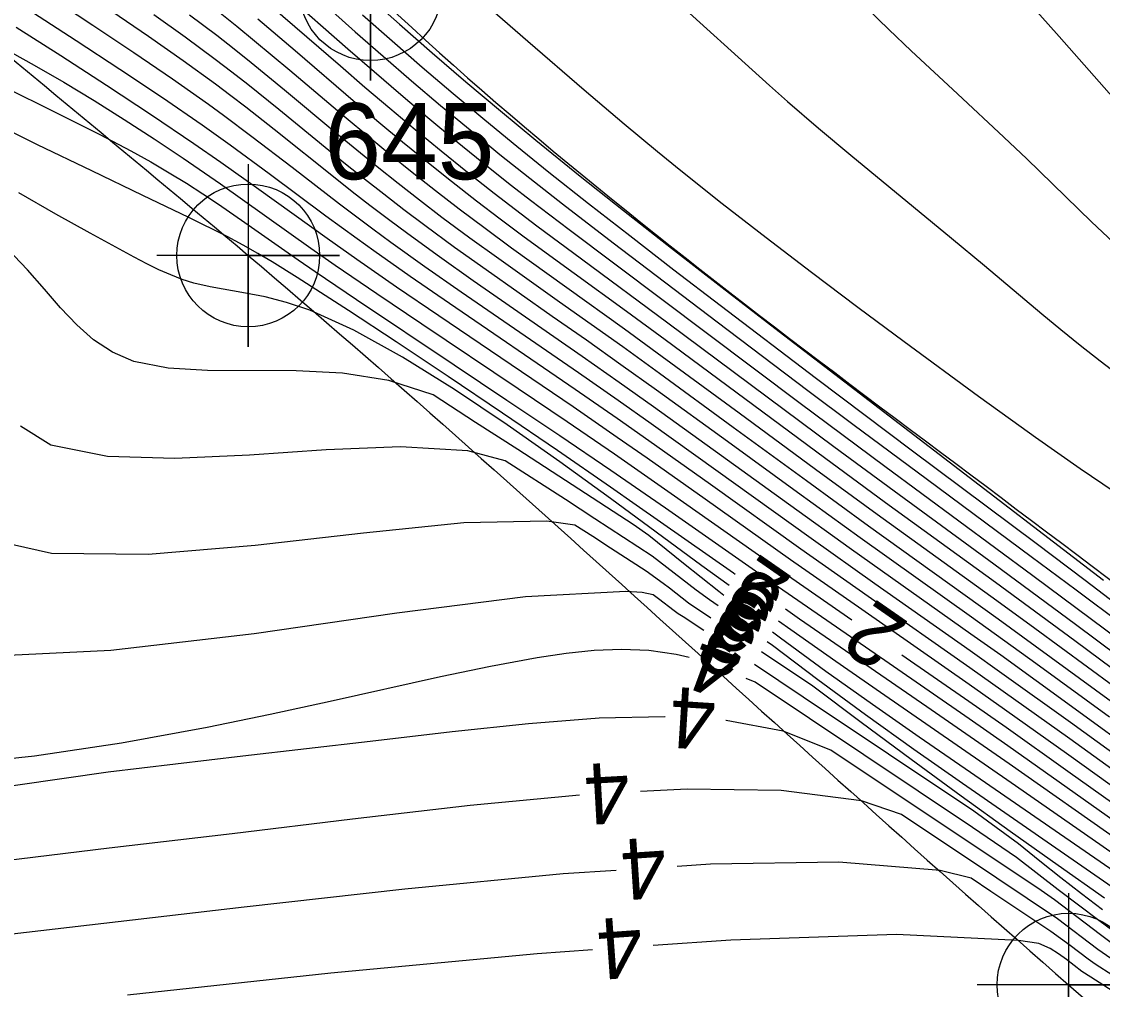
# Model space of a CAD drawing. Extents: x 2602990 to 2605851, y 618069 to 619180.
# Drawn here: x 2604095.21 to 2604130.68, y 618330.28 to 618362.05 of the extents above; entities that cross this region are included whole.
import ezdxf

# ---------------------------------------------------------------- set-up
doc = ezdxf.new("R2010")
doc.units = 0
for name, color, linetype in [('DTM Contours Major', 7, 'Continuous'), ('DTM Contours Major Text', 7, 'Continuous'), ('DTM Contours Minor', 7, 'Continuous'), ('DTM Contours Minor Text', 7, 'Continuous'), ('Exist DTM Breakline', 7, 'Continuous'), ('Exist DTM Breakline Cogo Number', 7, 'Continuous'), ('Exist DTM Breakline Cogo Point CELL', 7, 'Continuous'), ('Exist DTM Breakline Underwater', 7, 'Continuous'), ('Exist DTM Breakline Underwater Cogo Point CELL', 7, 'Continuous')]:
    doc.layers.add(name, color=color, linetype=linetype)

# ---------------------------------------------------------------- blocks, each defined once
blk = doc.blocks.new('EXIST DTM BREAKLINE COGO POINT')
at = {"layer": 'Exist DTM Breakline Cogo Point CELL'}
blk.add_lwpolyline([(0, 0.06), (0, -0.06), (0, 0), (0.06, 0), (-0.06, 0)], dxfattribs=at)
blk.add_circle((0, 0), 0.04688, dxfattribs=at)
blk = doc.blocks.new('EXIST DTM BREAKLINE UNDERWATER COGO POINT')
at = {"layer": 'Exist DTM Breakline Underwater Cogo Point CELL'}
blk.add_lwpolyline([(0, 0.06), (0, -0.06), (0, 0), (0.06, 0), (-0.06, 0)], dxfattribs=at)
blk.add_circle((0, 0), 0.04688, dxfattribs=at)

msp = doc.modelspace()

# ---------------------------------------------------------------- linework, layer by layer
at = {"layer": 'DTM Contours Major'}
for points in [[(2604093.87, 618371.723), (2604095.813, 618369.991), (2604097.627, 618368.353), (2604098.219, 618367.825), (2604098.809, 618367.308), (2604099.823, 618366.443), (2604101.365, 618365.148), (2604101.887, 618364.704), (2604102.53, 618364.148), (2604103.846, 618362.988), (2604105.917, 618361.157), (2604106.774, 618360.411), (2604107.651, 618359.659), (2604108.545, 618358.904), (2604109.452, 618358.153), (2604110.369, 618357.408), (2604111.292, 618356.675), (2604111.914, 618356.191), (2604113.177, 618355.228), (2604120.764, 618349.532), (2604123.542, 618347.459), (2604128.395, 618343.873), (2604131.262, 618341.735)], [(2604094.874, 618361.037), (2604095.622, 618360.624), (2604096.596, 618360.061), (2604097.584, 618359.463), (2604098.574, 618358.84), (2604099.552, 618358.204), (2604100.505, 618357.567), (2604101.729, 618356.724), (2604104.701, 618354.618), (2604105.503, 618354.059), (2604106.862, 618353.128), (2604108.343, 618352.128), (2604111.508, 618350.003), (2604113.11, 618348.922), (2604114.669, 618347.859), (2604116.532, 618346.564), (2604120.097, 618344.056), (2604122.459, 618342.411)], [(2604124.102, 618341.27), (2604126.303, 618339.742), (2604127.52, 618338.889), (2604129.552, 618337.447), (2604132.567, 618335.298)], [(2604113.52, 618336.663), (2604109.933, 618336.323), (2604106.068, 618335.874), (2604102.117, 618335.395), (2604098.084, 618334.922), (2604094.129, 618334.44), (2604090.324, 618333.903), (2604086.746, 618333.264), (2604083.47, 618332.478), (2604080.569, 618331.497), (2604078.841, 618330.703), (2604077.314, 618329.83)], [(2604130.961, 618331.297), (2604130.529, 618331.588), (2604129.207, 618332.595), (2604127.213, 618333.935), (2604124.085, 618336.025), (2604122.778, 618336.471), (2604120.135, 618336.814), (2604117.055, 618336.859), (2604115.517, 618336.776)]]:
    msp.add_lwpolyline(points, dxfattribs=at)
at = {"layer": 'DTM Contours Minor'}
for points in [[(2604093.417, 618364.664), (2604097.544, 618361.939), (2604098.884, 618361.042), (2604100.159, 618360.171), (2604101.341, 618359.337), (2604101.836, 618358.977), (2604102.768, 618358.28), (2604104.082, 618357.27), (2604105.636, 618356.073), (2604106.739, 618355.244), (2604107.327, 618354.813), (2604108.442, 618354.016), (2604109.636, 618353.181), (2604113.484, 618350.532), (2604114.785, 618349.627), (2604115.871, 618348.862), (2604117.998, 618347.339), (2604121.12, 618345.096), (2604123.216, 618343.612), (2604126.347, 618341.408), (2604127.388, 618340.668), (2604129.64, 618339.05), (2604134.207, 618335.744)], [(2604107.921, 618364.809), (2604111.819, 618361.409), (2604113.672, 618359.809), (2604114.986, 618358.694), (2604116.081, 618357.783), (2604116.844, 618357.162), (2604118.204, 618356.08), (2604119.643, 618354.961), (2604121.136, 618353.823), (2604122.657, 618352.68), (2604124.18, 618351.548), (2604126.617, 618349.757), (2604128.017, 618348.745), (2604128.488, 618348.41), (2604129.957, 618347.386), (2604131.444, 618346.376)], [(2604092.942, 618364.051), (2604095.566, 618362.361), (2604096.994, 618361.435), (2604098.431, 618360.492), (2604099.827, 618359.558), (2604101.132, 618358.66), (2604102.052, 618358.004), (2604103.328, 618357.068), (2604105.197, 618355.676), (2604106.221, 618354.927), (2604106.762, 618354.538), (2604107.96, 618353.695), (2604109.247, 618352.806), (2604113.378, 618349.985), (2604114.759, 618349.03), (2604115.796, 618348.303), (2604117.816, 618346.867), (2604120.782, 618344.748), (2604123, 618343.186), (2604126.328, 618340.855), (2604127.429, 618340.076), (2604129.61, 618338.516), (2604132.888, 618336.153)], [(2604103.073, 618362.858), (2604105.669, 618360.596), (2604106.472, 618359.904), (2604107.292, 618359.206), (2604108.127, 618358.505), (2604108.977, 618357.806), (2604109.839, 618357.112), (2604110.713, 618356.425), (2604111.413, 618355.887), (2604112.123, 618355.351), (2604113.583, 618354.267), (2604116.421, 618352.169), (2604121.866, 618348.109), (2604123.85, 618346.645), (2604127.116, 618344.254), (2604129.804, 618342.269), (2604132.642, 618340.154)], [(2604106.579, 618362.888), (2604107.615, 618361.964), (2604108.687, 618361.027), (2604109.792, 618360.08), (2604110.926, 618359.125), (2604112.086, 618358.165), (2604113.546, 618356.979), (2604114.961, 618355.851), (2604116.54, 618354.611), (2604118.199, 618353.32), (2604119.929, 618351.986), (2604130.723, 618343.719)], [(2604122.962, 618362.478), (2604123.668, 618361.793), (2604124.409, 618361.089), (2604125.922, 618359.682), (2604127.448, 618358.263), (2604128.204, 618357.546), (2604130.327, 618355.484), (2604131.044, 618354.803)], [(2604128.359, 618362.578), (2604129.268, 618361.563), (2604131.231, 618359.332)], [(2604098.167, 618362.396), (2604099.375, 618361.569), (2604100.511, 618360.774), (2604101.565, 618360.01), (2604102.074, 618359.628), (2604102.563, 618359.253), (2604103.498, 618358.518), (2604105.496, 618356.92), (2604106.059, 618356.477), (2604106.64, 618356.027), (2604107.245, 618355.566), (2604107.879, 618355.094), (2604108.922, 618354.338), (2604110.03, 618353.554), (2604113.601, 618351.074), (2604114.821, 618350.219), (2604115.951, 618349.417), (2604118.183, 618347.81), (2604120.377, 618346.221), (2604122.448, 618344.735), (2604126.366, 618341.96), (2604127.347, 618341.261), (2604129.669, 618339.585), (2604134.419, 618336.128)], [(2604099.546, 618362.286), (2604100.578, 618361.547), (2604101.556, 618360.824), (2604102.103, 618360.406), (2604102.631, 618359.993), (2604103.649, 618359.175), (2604105.842, 618357.387), (2604106.46, 618356.893), (2604107.095, 618356.393), (2604107.754, 618355.884), (2604108.44, 618355.367), (2604109.42, 618354.649), (2604110.45, 618353.912), (2604112.621, 618352.387), (2604113.744, 618351.601), (2604114.879, 618350.8), (2604116.047, 618349.965), (2604118.376, 618348.276), (2604120.672, 618346.602), (2604122.728, 618345.119), (2604126.386, 618342.514), (2604128.494, 618340.996), (2604130.913, 618339.232)], [(2604100.716, 618362.278), (2604101.609, 618361.603), (2604102.183, 618361.154), (2604102.743, 618360.707), (2604103.83, 618359.815), (2604105.549, 618358.384), (2604106.204, 618357.844), (2604106.874, 618357.3), (2604107.561, 618356.751), (2604108.271, 618356.197), (2604109.005, 618355.637), (2604109.918, 618354.959), (2604110.868, 618354.271), (2604112.858, 618352.857), (2604114.936, 618351.382), (2604116.141, 618350.514), (2604118.567, 618348.742), (2604120.968, 618346.983), (2604123.006, 618345.503), (2604127.263, 618342.45), (2604128.482, 618341.565), (2604130.984, 618339.733)], [(2604101.667, 618362.381), (2604102.266, 618361.903), (2604102.853, 618361.424), (2604104.008, 618360.456), (2604105.859, 618358.89), (2604106.567, 618358.299), (2604107.291, 618357.704), (2604108.031, 618357.106), (2604108.791, 618356.505), (2604109.572, 618355.903), (2604110.417, 618355.269), (2604111.287, 618354.631), (2604113.098, 618353.327), (2604114.996, 618351.964), (2604116.235, 618351.064), (2604118.759, 618349.209), (2604121.264, 618347.361), (2604123.285, 618345.887), (2604127.218, 618343.047), (2604128.469, 618342.136), (2604131.055, 618340.233)], [(2604102.963, 618362.141), (2604104.183, 618361.1), (2604106.167, 618359.397), (2604106.93, 618358.752), (2604107.709, 618358.105), (2604108.503, 618357.457), (2604109.314, 618356.81), (2604110.141, 618356.166), (2604110.915, 618355.579), (2604111.706, 618354.991), (2604113.34, 618353.796), (2604115.057, 618352.549), (2604116.329, 618351.615), (2604121.563, 618347.738), (2604123.565, 618346.268), (2604127.17, 618343.648), (2604129.775, 618341.734), (2604133.911, 618338.661)], [(2604105.413, 618362.381), (2604106.159, 618361.718), (2604107.071, 618360.918), (2604108.006, 618360.111), (2604108.961, 618359.301), (2604109.929, 618358.494), (2604110.906, 618357.694), (2604111.887, 618356.908), (2604112.961, 618356.066), (2604114.621, 618354.791), (2604118.037, 618352.195), (2604121.019, 618349.943), (2604122.496, 618348.835), (2604124.938, 618347.018), (2604128.347, 618344.497), (2604129.818, 618343.401), (2604131.342, 618342.257)], [(2604106.399, 618362.273), (2604107.364, 618361.421), (2604108.358, 618360.559), (2604109.376, 618359.691), (2604110.411, 618358.823), (2604111.459, 618357.961), (2604112.513, 618357.109), (2604113.817, 618356.078), (2604115.168, 618355.026), (2604116.618, 618353.907), (2604118.141, 618352.74), (2604121.301, 618350.338), (2604124.451, 618347.967), (2604128.51, 618344.929), (2604130.114, 618343.72), (2604131.741, 618342.484)], [(2604117.005, 618362.433), (2604119.183, 618360.464), (2604119.754, 618359.953), (2604120.345, 618359.433), (2604121.365, 618358.559), (2604122.43, 618357.667), (2604125.734, 618354.947), (2604126.814, 618354.05), (2604128.696, 618352.464), (2604129.322, 618351.944), (2604129.957, 618351.427), (2604130.606, 618350.913), (2604131.731, 618350.06)], [(2604095.022, 618361.868), (2604096.488, 618360.939), (2604097.993, 618359.967), (2604099.471, 618358.991), (2604100.859, 618358.051), (2604101.75, 618357.433), (2604102.987, 618356.555), (2604105.237, 618354.939), (2604106.213, 618354.249), (2604107.512, 618353.349), (2604108.9, 618352.402), (2604113.309, 618349.413), (2604114.76, 618348.416), (2604115.742, 618347.731), (2604117.644, 618346.387), (2604120.444, 618344.4), (2604122.782, 618342.762), (2604126.309, 618340.302), (2604127.468, 618339.486), (2604129.577, 618337.984), (2604132.725, 618335.727)], [(2604094.27, 618360.091), (2604096.662, 618358.9), (2604097.772, 618358.341), (2604098.786, 618357.81), (2604099.446, 618357.444), (2604100.054, 618357.089), (2604100.619, 618356.743), (2604101.154, 618356.399), (2604101.671, 618356.055), (2604102.538, 618355.456), (2604104.279, 618354.237), (2604104.838, 618353.852), (2604106.203, 618352.926), (2604109.409, 618350.781), (2604111.136, 618349.628), (2604112.868, 618348.465), (2604114.548, 618347.325), (2604116.337, 618346.091), (2604119.736, 618343.72), (2604123.687, 618340.988), (2604126.305, 618339.176), (2604127.577, 618338.287), (2604129.529, 618336.909), (2604132.411, 618334.867)], [(2604118.634, 618343.905), (2604118.571, 618343.949), (2604115.379, 618346.183), (2604114.54, 618346.766), (2604112.792, 618347.97), (2604110.992, 618349.196), (2604109.204, 618350.401), (2604107.496, 618351.54), (2604105.934, 618352.568), (2604104.247, 618353.657), (2604103.427, 618354.167), (2604102.964, 618354.441), (2604102.482, 618354.712), (2604101.949, 618354.995), (2604100.693, 618355.623), (2604099.187, 618356.347), (2604097.506, 618357.15), (2604095.723, 618358.012), (2604093.913, 618358.917)], [(2604118.43, 618343.539), (2604117.54, 618344.187), (2604114.534, 618346.393), (2604112.868, 618347.6), (2604111.141, 618348.817), (2604109.41, 618349.976), (2604107.711, 618351.04), (2604106.114, 618351.924), (2604104.667, 618352.576), (2604103.904, 618352.833), (2604103.203, 618353.014), (2604102.556, 618353.143), (2604101.393, 618353.345), (2604100.862, 618353.468), (2604100.478, 618353.588), (2604100.099, 618353.734), (2604099.715, 618353.906), (2604099.319, 618354.101), (2604098.9, 618354.321), (2604097.455, 618355.108), (2604096.332, 618355.733), (2604095.111, 618356.431)], [(2604118.262, 618343.217), (2604118.095, 618343.346), (2604116.937, 618344.263), (2604115.794, 618345.182), (2604115.281, 618345.546), (2604111.491, 618348.003), (2604110.109, 618348.893), (2604108.71, 618349.801), (2604107.259, 618350.269), (2604105.743, 618350.509), (2604104.215, 618350.593), (2604101.304, 618350.6), (2604100.014, 618350.675), (2604098.894, 618350.897), (2604098.187, 618351.198), (2604097.57, 618351.605), (2604097.013, 618352.098), (2604096.486, 618352.659), (2604095.956, 618353.268), (2604095.394, 618353.906), (2604094.743, 618354.589)], [(2604118.07, 618342.879), (2604117.784, 618343.07), (2604117.346, 618343.391), (2604115.904, 618344.504), (2604114.024, 618345.731), (2604113.054, 618346.361), (2604111.083, 618347.635), (2604109.851, 618347.962), (2604107.645, 618348.089), (2604105.203, 618347.997), (2604102.683, 618347.823), (2604100.239, 618347.706), (2604098.028, 618347.781), (2604096.167, 618348.151), (2604095.167, 618348.77)], [(2604117.831, 618342.472), (2604117.092, 618342.966), (2604116.468, 618343.451), (2604116.27, 618343.602), (2604115.705, 618344.014), (2604114.532, 618344.772), (2604113.953, 618345.151), (2604113.368, 618345.526), (2604112.443, 618345.655), (2604109.717, 618345.6), (2604106.427, 618345.264), (2604102.875, 618344.85), (2604099.36, 618344.56), (2604096.183, 618344.597), (2604093.645, 618345.165)], [(2604117.596, 618342.061), (2604116.925, 618342.51), (2604116.763, 618342.613), (2604116.624, 618342.712), (2604116.113, 618343.107), (2604115.939, 618343.233), (2604115.571, 618343.315), (2604115.035, 618343.347), (2604111.741, 618343.173), (2604107.525, 618342.629), (2604102.838, 618341.958), (2604098.133, 618341.403), (2604093.862, 618341.204)], [(2604131.331, 618335.082), (2604127.624, 618337.688), (2604124.925, 618339.557), (2604120.739, 618342.441), (2604120.276, 618342.763)], [(2604132.987, 618333.379), (2604130.348, 618335.211), (2604127.685, 618337.067), (2604123.405, 618340.024), (2604121.929, 618341.05), (2604120.455, 618342.086), (2604120.054, 618342.372)], [(2604131.909, 618333.57), (2604126.184, 618337.521), (2604124.67, 618338.568), (2604123.136, 618339.64), (2604121.61, 618340.724), (2604120.119, 618341.81), (2604119.856, 618342.008)], [(2604131.717, 618333.151), (2604129.294, 618334.817), (2604126.087, 618337.045), (2604124.498, 618338.161), (2604122.902, 618339.3), (2604121.339, 618340.443), (2604119.849, 618341.57), (2604119.682, 618341.695)], [(2604117.116, 618341.176), (2604116.695, 618341.281), (2604115.793, 618341.408), (2604114.9, 618341.446), (2604114.002, 618341.409), (2604113.085, 618341.312), (2604112.133, 618341.167), (2604110.599, 618340.884), (2604108.954, 618340.54), (2604105.337, 618339.737), (2604103.367, 618339.309), (2604101.291, 618338.884), (2604098.484, 618338.369), (2604095.626, 618337.939), (2604092.841, 618337.648)], [(2604130.758, 618333.276), (2604129.227, 618334.349), (2604127.654, 618335.47), (2604126.051, 618336.625), (2604124.405, 618337.827), (2604122.768, 618339.043), (2604121.175, 618340.238), (2604119.494, 618341.361)], [(2604130.688, 618332.895), (2604130.002, 618333.418), (2604129.318, 618333.95), (2604128.63, 618334.496), (2604127.932, 618335.059), (2604126.463, 618336.138), (2604120.864, 618339.877), (2604119.259, 618340.95)], [(2604131.231, 618332.048), (2604130.567, 618332.544), (2604129.234, 618333.556), (2604127.859, 618334.614), (2604126.423, 618335.598), (2604119.281, 618340.369), (2604118.989, 618340.488)], [(2604116.327, 618339.233), (2604116.325, 618339.233), (2604114.165, 618339.185), (2604111.84, 618339.005), (2604109.34, 618338.736), (2604106.652, 618338.42), (2604102.47, 618337.943), (2604098.046, 618337.409), (2604093.55, 618336.77), (2604089.154, 618335.977), (2604085.026, 618334.98), (2604081.337, 618333.731), (2604079.15, 618332.719), (2604077.234, 618331.611), (2604075.578, 618330.453), (2604074.17, 618329.288)], [(2604131.19, 618331.653), (2604130.624, 618332.07), (2604129.114, 618333.222), (2604128.679, 618333.527), (2604121.768, 618338.138), (2604120.199, 618338.761), (2604118.333, 618339.106), (2604118.323, 618339.106)], [(2604131.021, 618330.74), (2604130.448, 618331.111), (2604130.215, 618331.272), (2604129.622, 618331.724), (2604128.986, 618332.185), (2604127.022, 618333.494), (2604126.371, 618333.933), (2604125.356, 618334.182), (2604122.029, 618334.459), (2604117.815, 618334.395), (2604116.72, 618334.322)], [(2604114.725, 618334.189), (2604112.98, 618334.073), (2604107.79, 618333.575), (2604102.509, 618332.985), (2604093.755, 618331.963), (2604090.377, 618331.548), (2604087.281, 618331.106), (2604084.479, 618330.601), (2604081.981, 618329.999)], [(2604132.44, 618329.314), (2604130.3, 618330.686), (2604130.008, 618330.874), (2604129.502, 618331.26), (2604129.242, 618331.446), (2604128.969, 618331.627), (2604128.594, 618331.787), (2604127.935, 618331.892), (2604123.921, 618332.086), (2604118.484, 618331.904), (2604115.938, 618331.721)], [(2604113.943, 618331.577), (2604112.128, 618331.446), (2604105.359, 618330.811), (2604098.681, 618330.096)]]:
    msp.add_lwpolyline(points, dxfattribs=at)
at = {"layer": 'Exist DTM Breakline'}
msp.add_spline([(2604056.195, 618608.101), (2604070.612, 618564.846), (2604060.948, 618498.617), (2604052.223, 618447.183), (2604051.568, 618445.166), (2604051.779, 618438.355), (2604056.316, 618420.051), (2604056.045, 618414.227), (2604060.112, 618404.174), (2604065.814, 618393.977), (2604079.591, 618374.932), (2604102.645, 618354.376), (2604129.573, 618330.438), (2604185.644, 618288.739), (2604229.181, 618260.22), (2604259.941, 618240.43), (2604275.412, 618231.212), (2604276.014, 618212.47)], degree=3, dxfattribs=at)
at = {"layer": 'Exist DTM Breakline Underwater'}
msp.add_spline([(2604068.235, 618404.026), (2604081.862, 618390.481), (2604106.657, 618363.116), (2604137.711, 618338.436), (2604184.389, 618299.643), (2604239.062, 618271.475), (2604260.626, 618254.325), (2604289.805, 618238.046)], degree=3, dxfattribs=at)

# ---------------------------------------------------------------- block references
at = {"layer": 'Exist DTM Breakline Cogo Point CELL', "xscale": 50, "yscale": 50}
for p in [(2604102.645, 618354.376), (2604129.573, 618330.438)]:
    msp.add_blockref('EXIST DTM BREAKLINE COGO POINT', p, dxfattribs=at)
at = {"layer": 'Exist DTM Breakline Underwater Cogo Point CELL', "xscale": 50, "yscale": 50}
msp.add_blockref('EXIST DTM BREAKLINE UNDERWATER COGO POINT', (2604106.657, 618363.116), dxfattribs=at)

# ---------------------------------------------------------------- texts
at = {"layer": 'DTM Contours Major Text'}
for s, rotation, p in [('2', 145.2197, (2604124.387, 618342.289)), ('4', 183.2249, (2604115.115, 618337.757))]:
    msp.add_text(s, height=2, rotation=rotation, dxfattribs=at).set_placement(p)
at = {"layer": 'DTM Contours Minor Text'}
for s, rotation, p in [('2', 145.1786, (2604120.563, 618343.781)), ('3', 144.3043, (2604120.355, 618343.384)), ('3', 143.71, (2604119.999, 618342.713)), ('3', 142.82, (2604120.182, 618343.011)), ('3', 146.2566, (2604119.761, 618342.385)), ('3', 146.2371, (2604119.527, 618341.974)), ('4', 159.8463, (2604119.022, 618341.582)), ('4', 176.3792, (2604118.04, 618340.126)), ('4', 183.8183, (2604116.308, 618335.297)), ('4', 184.1193, (2604115.521, 618332.693))]:
    msp.add_text(s, height=2, rotation=rotation, dxfattribs=at).set_placement(p)
at = {"layer": 'Exist DTM Breakline Cogo Number'}
msp.add_text('645', height=2.5, dxfattribs=at).set_placement((2604105.145, 618356.876))

doc.saveas('drawing.dxf')
